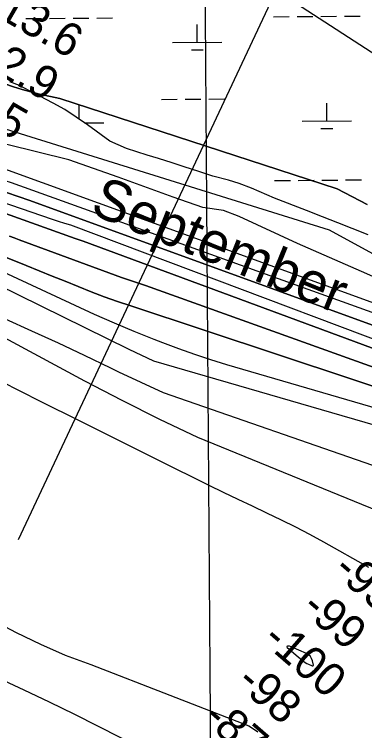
# Model space of a CAD drawing. Extents: x 3540316 to 3578335, y 553172 to 578787.
# Drawn here: x 3549348 to 3550058, y 564929 to 566382 of the extents above; entities that cross this region are included whole.
import ezdxf

# ---------------------------------------------------------------- set-up
doc = ezdxf.new("R2010")
doc.units = 0
for name, color, linetype in [('V-GRID-MAJR', 7, 'Continuous'), ('V-RIVR-EDGE', 7, 'Continuous'), ('V-RIVR-IDEN', 7, 'Continuous'), ('V-RIVR-RANG', 7, 'Continuous'), ('V-TOPO-DPTH', 7, 'Continuous'), ('V-TOPO-MAJR', 7, 'Continuous'), ('V-TOPO-MINR', 7, 'Continuous'), ('V-TOPO-WATR', 7, 'Continuous'), ('V-WETL-SWMP', 7, 'Continuous')]:
    doc.layers.add(name, color=color, linetype=linetype)

msp = doc.modelspace()

# ---------------------------------------------------------------- linework, layer by layer
at = {"layer": 'V-GRID-MAJR'}
msp.add_spline([(3549793.046, 558613.939), (3549748.1010000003, 564672.917), (3549703.1410000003, 570733.831), (3549658.181, 576794.761), (3549658.167, 576796.677)], degree=3, dxfattribs=at)
at = {"layer": 'V-RIVR-EDGE'}
msp.add_lwpolyline([(3550194.865450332, 565796.9775313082), (3550052.2569720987, 565860.4410484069), (3549921.886294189, 565917.134307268), (3549803.765537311, 565971.9590944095), (3549771.9342267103, 565984.2923453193), (3549730.2841921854, 565990.5226044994), (3549670.288820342, 566011.5036758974), (3549558.8716577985, 566051.6064375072), (3549458.4713942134, 566086.7801410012), (3549332.940384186, 566118.3396232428), (3549220.2720185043, 566148.0291186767), (3549101.479449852, 566178.9592116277), (3549023.6817699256, 566186.5043076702), (3548912.231275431, 566213.1271563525), (3548755.4710724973, 566252.7293112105), (3548582.161279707, 566289.9214802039), (3548478.673158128, 566315.2991861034), (3548272.920846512, 566365.4388444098), (3548191.4725832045, 566383.4093273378), (3548113.090966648, 566402.597681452)], dxfattribs=at)
at = {"layer": 'V-RIVR-RANG'}
msp.add_line((3550128.7591000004, 566964.0369999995), (3549356.0187, 565316.2286999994), dxfattribs=at)
at = {"layer": 'V-TOPO-DPTH'}
for points in [[(3548094.2211000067, 566683.1210106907), (3548201.176243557, 566645.2739022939), (3548308.087860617, 566607.3045673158), (3548414.9341879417, 566569.1518924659), (3548521.736988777, 566530.8769910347), (3549328.778135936, 566240.8764561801), (3549346.143517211, 566234.9963083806), (3549363.635026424, 566229.5491837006), (3549381.3157275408, 566224.751593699), (3549399.1225565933, 566220.3870268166), (3549440.6160548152, 566211.0257596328), (3550002.666775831, 566028.0597632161), (3550063.258065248, 565996.5688741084)], [(3550427.298829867, 565669.2129532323), (3549291.0583961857, 566081.6939723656), (3549290.6040619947, 566081.678174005), (3549289.701011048, 566081.7353305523), (3549288.3639701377, 566082.01789709), (3549287.488948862, 566082.2775017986), (3549282.755577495, 566083.8149053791), (3549280.880538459, 566084.3964987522), (3549277.10967531, 566085.4910155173), (3548581.2164528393, 566278.889472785), (3548490.1861576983, 566302.4421734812), (3548398.685635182, 566323.8045817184), (3548306.4797716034, 566341.8815512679), (3548213.8036806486, 566357.7682283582), (3548059.9823351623, 566381.3120346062)], [(3550427.298829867, 565669.2129532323), (3549291.0583961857, 566081.6939723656), (3549290.6040619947, 566081.678174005), (3549289.701011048, 566081.7353305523), (3549288.3639701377, 566082.01789709), (3549287.488948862, 566082.2775017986), (3549282.755577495, 566083.8149053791), (3549280.880538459, 566084.3964987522), (3549277.10967531, 566085.4910155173), (3548581.2164528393, 566278.889472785), (3548490.1861576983, 566302.4421734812), (3548398.685635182, 566323.8045817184), (3548306.4797716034, 566341.8815512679), (3548213.8036806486, 566357.7682283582), (3548059.9823351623, 566381.3120346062)], [(3550386.472065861, 565638.279701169), (3549379.6645890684, 566004.3199543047), (3549307.859527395, 566028.5379489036), (3549283.0996479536, 566036.7077844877), (3549258.271453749, 566044.6593803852), (3549233.3407874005, 566052.2836167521), (3549208.341806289, 566059.6896134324), (3548885.802755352, 566152.938583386), (3548811.0863900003, 566173.5062098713), (3548736.0571496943, 566192.7883116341), (3548660.5585969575, 566210.1421263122), (3548584.7471692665, 566226.2104162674), (3548543.7063367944, 566234.3610487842), (3548488.165707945, 566245.3130963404), (3548432.6056068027, 566256.1647229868), (3548377.01629722, 566266.8657182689), (3548321.4075153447, 566277.4662926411), (3548265.7452964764, 566287.7703592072), (3548210.0313084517, 566297.7795476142), (3548154.239666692, 566307.346418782), (3548098.396255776, 566316.6184117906)], [(3548098.396255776, 566316.6184117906), (3548154.239666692, 566307.346418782), (3548210.0313084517, 566297.7795476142), (3548265.7452964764, 566287.7703592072), (3548321.4075153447, 566277.4662926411), (3548377.01629722, 566266.8657182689), (3548432.6056068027, 566256.1647229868), (3548488.165707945, 566245.3130963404), (3548543.7063367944, 566234.3610487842), (3548584.7471692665, 566226.2104162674), (3548660.5585969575, 566210.1421263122), (3548736.0571496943, 566192.7883116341), (3548811.0863900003, 566173.5062098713), (3548885.802755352, 566152.938583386), (3549208.341806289, 566059.6896134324), (3549233.3407874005, 566052.2836167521), (3549258.271453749, 566044.6593803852), (3549283.0996479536, 566036.7077844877), (3549307.859527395, 566028.5379489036), (3549379.6645890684, 566004.3199543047), (3550386.472065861, 565638.279701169)], [(3548032.5203287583, 566285.4933897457), (3548218.9445177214, 566249.5527939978), (3548330.6496370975, 566227.4697701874), (3548442.208025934, 566204.6852278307), (3548553.5463189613, 566180.8484076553), (3548664.737881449, 566156.3100689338), (3548865.6906025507, 566110.9668104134), (3548900.4170708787, 566103.0828072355), (3548935.129449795, 566095.1376197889), (3548969.8206945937, 566087.1006559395), (3549004.49784998, 566079.0025078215), (3549039.0601608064, 566070.4781863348), (3549073.4835927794, 566061.4473936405), (3549107.6987064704, 566051.6568941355), (3549141.774941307, 566041.3599234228), (3549226.782228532, 566014.6424611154), (3549232.7753998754, 566012.7185703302), (3549238.7522283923, 566010.7461543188), (3549244.704542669, 566008.7009504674), (3549250.640514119, 566006.6072213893), (3549471.3852364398, 565927.2285598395), (3549487.7419044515, 565921.6878152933), (3550355.145197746, 565600.9866446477)], [(3550355.145197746, 565600.9866446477), (3549487.7419044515, 565921.6878152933), (3549471.3852364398, 565927.2285598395), (3549250.640514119, 566006.6072213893), (3549244.704542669, 566008.7009504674), (3549238.7522283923, 566010.7461543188), (3549232.7753998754, 566012.7185703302), (3549226.782228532, 566014.6424611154), (3549141.774941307, 566041.3599234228), (3549107.6987064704, 566051.6568941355), (3549073.4835927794, 566061.4473936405), (3549039.0601608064, 566070.4781863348), (3549004.49784998, 566079.0025078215), (3548969.8206945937, 566087.1006559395), (3548935.129449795, 566095.1376197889), (3548900.4170708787, 566103.0828072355), (3548865.6906025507, 566110.9668104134), (3548664.737881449, 566156.3100689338), (3548553.5463189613, 566180.8484076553), (3548442.208025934, 566204.6852278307), (3548330.6496370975, 566227.4697701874), (3548218.9445177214, 566249.5527939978), (3548032.5203287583, 566285.4933897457)], [(3550331.8864353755, 565542.5692133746), (3549584.0090895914, 565790.5350109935), (3549557.1189976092, 565799.7794870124), (3549530.357789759, 565809.3726919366), (3549503.7899081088, 565819.4889902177), (3549477.3509105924, 565829.9540174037), (3549450.99978867, 565840.6588585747), (3549424.6368353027, 565851.3344122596), (3549398.2561347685, 565861.9660347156), (3549371.8636027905, 565872.5683696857), (3549229.823076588, 565929.4911423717)], [(3549229.823076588, 565929.4911423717), (3549371.8636027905, 565872.5683696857), (3549398.2561347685, 565861.9660347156), (3549424.6368353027, 565851.3344122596), (3549450.99978867, 565840.6588585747), (3549477.3509105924, 565829.9540174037), (3549503.7899081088, 565819.4889902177), (3549530.357789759, 565809.3726919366), (3549557.1189976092, 565799.7794870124), (3549584.0090895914, 565790.5350109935), (3550331.8864353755, 565542.5692133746)], [(3549338.1757824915, 565932.2599067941), (3549348.066115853, 565928.4348769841), (3549357.9938568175, 565924.7045390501), (3549565.5981172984, 565848.3990320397), (3549589.836306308, 565840.0374636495), (3549614.267092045, 565832.3320615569), (3550326.3691832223, 565576.2875545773)], [(3549338.1757824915, 565932.2599067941), (3549348.066115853, 565928.4348769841), (3549357.9938568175, 565924.7045390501), (3549565.5981172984, 565848.3990320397), (3549589.836306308, 565840.0374636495), (3549614.267092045, 565832.3320615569), (3550326.3691832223, 565576.2875545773)]]:
    msp.add_lwpolyline(points, dxfattribs=at)
at = {"layer": 'V-TOPO-MAJR'}
for points in [[(3550249.1473224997, 565533.694021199), (3549779.0003781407, 565671.4641905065), (3549746.267393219, 565681.470337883), (3549713.73101552, 565692.0544599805), (3549681.489548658, 565703.5055441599), (3549649.4446890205, 565715.5346030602), (3549631.7786717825, 565722.4372914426), (3549591.214469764, 565738.7394456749), (3549550.8713657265, 565755.5578901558), (3549510.8599086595, 565773.1507700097), (3549471.0695495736, 565791.2599401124), (3549198.995581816, 565918.2644409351)], [(3549954.333748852, 565061.1447725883), (3549954.517243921, 565061.5718623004), (3549954.566048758, 565062.1105473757), (3549952.557302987, 565071.1017559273), (3549950.75940025, 565075.7834488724), (3549948.2582641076, 565079.88397053), (3549944.7022778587, 565083.1127352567), (3549940.4430582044, 565085.7603286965), (3549909.4605064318, 565099.2005921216), (3549905.82414395, 565100.3433255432), (3549902.029583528, 565100.7042728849), (3549901.179585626, 565100.2911488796), (3549900.6834601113, 565099.7499157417), (3549900.71814318, 565099.0165189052), (3549901.1066986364, 565098.1550129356), (3549932.2439817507, 565071.6788223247), (3549935.0393452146, 565069.5054339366), (3549937.9436212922, 565067.5060597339), (3549941.0112662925, 565065.7677068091), (3549944.187823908, 565064.2033680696), (3549950.6389409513, 565061.3703357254), (3549952.0032144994, 565060.9204254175), (3549953.427997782, 565060.7369746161), (3549954.333748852, 565061.1447725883)]]:
    msp.add_lwpolyline(points, dxfattribs=at)
at = {"layer": 'V-TOPO-MINR'}
for points in [[(3550416.106773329, 566082.2536735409), (3549598.589903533, 566611.9477027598), (3549592.719565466, 566615.4879562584), (3549586.7169033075, 566618.7662060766), (3549580.51575501, 566621.6514503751), (3549574.1822826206, 566624.2746909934), (3548913.6181171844, 566873.240793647), (3548756.109137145, 566932.3405055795), (3548598.4849459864, 566991.1299196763), (3548440.687938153, 567049.4538870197), (3548282.775719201, 567107.4675565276), (3548007.1181588, 567208.2769967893), (3547986.820897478, 567215.2083237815)], [(3550063.258065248, 565996.5688741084), (3550002.666775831, 566028.0597632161), (3549440.6160548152, 566211.0257596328), (3549399.1225565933, 566220.3870268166), (3549381.3157275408, 566224.751593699), (3549363.635026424, 566229.5491837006), (3549346.143517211, 566234.9963083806), (3549328.778135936, 566240.8764561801), (3548521.736988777, 566530.8769910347), (3548414.9341879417, 566569.1518924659), (3548308.087860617, 566607.3045673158), (3548201.176243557, 566645.2739022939), (3548094.2211000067, 566683.1210106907)], [(3551167.352667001, 565299.6742464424), (3549987.2305958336, 565944.1268298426), (3549319.4679370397, 566152.5074246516), (3549307.8187120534, 566155.0424414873), (3549296.245543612, 566157.9755638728), (3548830.712737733, 566288.691993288), (3548726.812690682, 566316.7015864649), (3548622.558910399, 566343.259551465), (3548517.774530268, 566367.6400742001), (3548412.6364169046, 566390.5689687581), (3548252.4066856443, 566423.7677129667), (3548227.0723075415, 566428.7411043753), (3548201.6772391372, 566433.3597673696), (3548176.1911352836, 566437.4463377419), (3548150.644341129, 566441.1781796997), (3548125.017286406, 566444.0627723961)], [(3550391.3644726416, 565662.8599577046), (3549342.3111523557, 566040.6220783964), (3549337.9684165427, 566041.8765777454), (3549333.6519865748, 566043.2281931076), (3549305.865482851, 566052.4413667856), (3549287.6378405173, 566058.3496280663), (3549269.359898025, 566064.094002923), (3549251.0065052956, 566069.5925481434), (3549232.6028124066, 566074.9272069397), (3548737.7626606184, 566214.772885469), (3548652.7518189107, 566237.4247538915), (3548567.3476347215, 566258.3611224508), (3548481.3534368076, 566276.7242412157), (3548394.965896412, 566293.3718601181), (3548288.9913386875, 566312.148168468), (3548255.291858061, 566318.0977817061), (3548221.5875825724, 566324.0200087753), (3548187.87611479, 566329.9011565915), (3548154.1598521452, 566335.7549182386), (3548120.4193863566, 566341.4592891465)], [(3550386.472065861, 565638.279701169), (3549379.6645890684, 566004.3199543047), (3549307.859527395, 566028.5379489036), (3549283.0996479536, 566036.7077844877), (3549258.271453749, 566044.6593803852), (3549233.3407874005, 566052.2836167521), (3549208.341806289, 566059.6896134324), (3548885.802755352, 566152.938583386), (3548811.0863900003, 566173.5062098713), (3548736.0571496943, 566192.7883116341), (3548660.5585969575, 566210.1421263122), (3548584.7471692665, 566226.2104162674), (3548543.7063367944, 566234.3610487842), (3548488.165707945, 566245.3130963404), (3548432.6056068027, 566256.1647229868), (3548377.01629722, 566266.8657182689), (3548321.4075153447, 566277.4662926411), (3548265.7452964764, 566287.7703592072), (3548210.0313084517, 566297.7795476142), (3548154.239666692, 566307.346418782), (3548098.396255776, 566316.6184117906)], [(3550355.145197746, 565600.9866446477), (3549487.7419044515, 565921.6878152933), (3549471.3852364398, 565927.2285598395), (3549250.640514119, 566006.6072213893), (3549244.704542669, 566008.7009504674), (3549238.7522283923, 566010.7461543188), (3549232.7753998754, 566012.7185703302), (3549226.782228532, 566014.6424611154), (3549141.774941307, 566041.3599234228), (3549107.6987064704, 566051.6568941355), (3549073.4835927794, 566061.4473936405), (3549039.0601608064, 566070.4781863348), (3549004.49784998, 566079.0025078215), (3548969.8206945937, 566087.1006559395), (3548935.129449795, 566095.1376197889), (3548900.4170708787, 566103.0828072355), (3548865.6906025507, 566110.9668104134), (3548664.737881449, 566156.3100689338), (3548553.5463189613, 566180.8484076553), (3548442.208025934, 566204.6852278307), (3548330.6496370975, 566227.4697701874), (3548218.9445177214, 566249.5527939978), (3548032.5203287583, 566285.4933897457)], [(3550402.3637507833, 565600.039987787), (3549462.721457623, 565954.5748213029), (3549450.226488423, 565957.8692871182), (3549437.853240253, 565961.5949400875), (3549425.5611394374, 565965.6080511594), (3549277.4863011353, 566016.8099214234)], [(3550331.8864353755, 565542.5692133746), (3549584.0090895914, 565790.5350109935), (3549557.1189976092, 565799.7794870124), (3549530.357789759, 565809.3726919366), (3549503.7899081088, 565819.4889902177), (3549477.3509105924, 565829.9540174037), (3549450.99978867, 565840.6588585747), (3549424.6368353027, 565851.3344122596), (3549398.2561347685, 565861.9660347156), (3549371.8636027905, 565872.5683696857), (3549229.823076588, 565929.4911423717)], [(3550326.3691832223, 565576.2875545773), (3549614.267092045, 565832.3320615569), (3549589.836306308, 565840.0374636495), (3549565.5981172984, 565848.3990320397), (3549357.9938568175, 565924.7045390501), (3549348.066115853, 565928.4348769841), (3549338.1757824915, 565932.2599067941)], [(3549138.705515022, 565827.9383534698), (3549490.6186980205, 565639.0562854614), (3549566.257545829, 565599.5066098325), (3549642.4388839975, 565561.0614512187), (3549719.433957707, 565524.2730681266), (3550147.8690861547, 565349.1916001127)], [(3550164.417945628, 565523.9027403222), (3549630.854464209, 565678.9794254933), (3549580.6945080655, 565702.5816344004), (3549312.4067957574, 565834.0531098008)], [(3549329.511087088, 565764.7312218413), (3549383.142034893, 565740.3289365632), (3549436.6372866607, 565715.6358075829), (3549489.928994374, 565690.506413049), (3549543.08500605, 565665.0861748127), (3549559.194708, 565657.3011762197), (3549604.3433724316, 565635.8841976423), (3549649.6909959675, 565614.9055762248), (3550089.4697231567, 565462.5997180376)], [(3550066.61047603, 565260.4607859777), (3549975.789352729, 565311.273465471), (3549947.2890581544, 565326.8078185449), (3549918.570874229, 565341.9166741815), (3549889.525856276, 565356.3872836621), (3549860.2629489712, 565370.4323957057), (3549830.885951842, 565384.2610025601), (3549801.5749631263, 565398.2268986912), (3549772.3629870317, 565412.398728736), (3549743.21701935, 565426.7078480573), (3549641.2376043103, 565477.2204378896), (3549561.1970846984, 565516.9801052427), (3549481.2174224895, 565556.8614702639), (3549401.3290463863, 565596.9253817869), (3549321.501527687, 565637.1109909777)], [(3549102.065903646, 565259.8722088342), (3549351.675501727, 565128.6210019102), (3549401.1451156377, 565104.5465624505), (3549451.4607760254, 565082.5881390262), (3549503.045506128, 565063.8037396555), (3549823.55783235, 564938.8577697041), (3549832.654619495, 564932.918282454), (3549841.6472192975, 564926.8144426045)], [(3549704.1510353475, 564843.9643269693), (3549470.5659042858, 564962.2636090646), (3549419.5716742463, 564987.3559114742), (3549368.213459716, 565011.6554268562), (3549316.3092684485, 565034.7657616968)]]:
    msp.add_lwpolyline(points, dxfattribs=at)
at = {"layer": 'V-TOPO-WATR'}
msp.add_lwpolyline([(3550427.298829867, 565669.2129532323), (3549291.0583961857, 566081.6939723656), (3549290.6040619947, 566081.678174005), (3549289.701011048, 566081.7353305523), (3549288.3639701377, 566082.01789709), (3549287.488948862, 566082.2775017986), (3549282.755577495, 566083.8149053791), (3549280.880538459, 566084.3964987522), (3549277.10967531, 566085.4910155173), (3548581.2164528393, 566278.889472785), (3548490.1861576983, 566302.4421734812), (3548398.685635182, 566323.8045817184), (3548306.4797716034, 566341.8815512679), (3548213.8036806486, 566357.7682283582), (3548059.9823351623, 566381.3120346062)], dxfattribs=at)
at = {"layer": 'V-WETL-SWMP'}
for p, q in [((3549371.3446044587, 566373.3159817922), (3549403.343511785, 566373.5626569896)), ((3549419.342965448, 566373.685994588), (3549451.341872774, 566373.9326697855)), ((3549467.341326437, 566374.0560073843), (3549499.3402337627, 566374.3026825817)), ((3549515.3396874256, 566374.4260201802), (3549547.338594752, 566374.6726953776)), ((3549873.2354662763, 566377.1849897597), (3549905.234373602, 566377.4316649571)), ((3549921.233827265, 566377.5550025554), (3549953.2327345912, 566377.801677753)), ((3549969.2321882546, 566377.9250153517), (3550001.2310955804, 566378.1716905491)), ((3550017.2305492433, 566378.2950281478), (3550049.2294565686, 566378.541703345)), ((3549719.031285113, 566325.3248961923), (3549718.759883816, 566361.2726831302)), ((3549669.0329924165, 566324.9394661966), (3549769.0295778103, 566325.7103261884)), ((3549707.148028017, 566309.8237735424), (3549731.147208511, 566310.0087799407)), ((3549358.2838804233, 566237.7839633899), (3549338.640406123, 566244.971944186)), ((3549378.92972627, 566227.1848763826), (3549358.2838804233, 566237.7839633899)), ((3549400.0684786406, 566216.1002609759), (3549378.92972627, 566227.1848763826)), ((3549426.6195572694, 566201.634252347), (3549400.0684786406, 566216.1002609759)), ((3549450.7080145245, 566189.1052829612), (3549426.6195572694, 566201.634252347)), ((3549646.49602489, 566209.4944415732), (3549678.494932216, 566209.7411167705)), ((3549694.494385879, 566209.8644543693), (3549726.4932932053, 566210.1111295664)), ((3549742.492746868, 566210.2344671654), (3549774.491654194, 566210.4811423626)), ((3549981.6786235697, 566165.7129603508), (3549981.4072222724, 566201.6607472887)), ((3549496.671284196, 566157.5864959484), (3549450.7080145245, 566189.1052829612)), ((3549479.7322073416, 566169.20227436), (3549479.5163604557, 566197.7917393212)), ((3549490.3440429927, 566161.9253293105), (3549529.786054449, 566162.2293823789)), ((3549541.4718196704, 566124.6892674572), (3549496.671284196, 566157.5864959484)), ((3549931.6803308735, 566165.3275303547), (3550031.6769162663, 566166.0983903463)), ((3549969.7953664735, 566150.2118377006), (3549993.7945469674, 566150.3968440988)), ((3549575.372734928, 566109.7868307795), (3549541.4718196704, 566124.6892674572)), ((3549617.10183554, 566096.4064760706), (3549575.372734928, 566109.7868307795)), ((3549640.66035823, 566089.7347334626), (3549617.10183554, 566096.4064760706)), ((3549668.150487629, 566081.1381824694), (3549640.66035823, 566089.7347334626)), ((3549692.698735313, 566073.0087693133), (3549668.150487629, 566081.1381824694)), ((3549722.158579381, 566062.9597103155), (3549692.698735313, 566073.0087693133)), ((3549750.6326102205, 566053.8807109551), (3549722.158579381, 566062.9597103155)), ((3549782.5277829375, 566045.8034780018), (3549750.6326102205, 566053.8807109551)), ((3549804.1302373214, 566038.6298107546), (3549782.5277829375, 566045.8034780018)), ((3549875.7434781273, 566044.9924892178), (3549907.742385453, 566045.2391644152)), ((3549923.741839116, 566045.3625020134), (3549955.7407464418, 566045.6091772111)), ((3549971.7402001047, 566045.7325148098), (3550003.7391074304, 566045.9791900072)), ((3550019.738561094, 566046.1025276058), (3550051.73746842, 566046.3492028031)), ((3549828.685308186, 566029.5231812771), (3549804.1302373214, 566038.6298107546)), ((3549875.3581214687, 566009.3390930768), (3549828.685308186, 566029.5231812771)), ((3549940.6827726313, 565983.9143002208), (3549875.3581214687, 566009.3390930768)), ((3549973.098144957, 565971.444667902), (3549940.6827726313, 565983.9143002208)), ((3550004.043532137, 565958.9638017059), (3549973.098144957, 565971.444667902)), ((3550033.0202046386, 565947.9354436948), (3550004.043532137, 565958.9638017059)), ((3550065.4384883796, 565934.9762059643), (3550033.0202046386, 565947.9354436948))]:
    msp.add_line(p, q, dxfattribs=at)

# ---------------------------------------------------------------- texts
at = {"layer": 'V-RIVR-IDEN'}
msp.add_text('September', height=83.00000000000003, rotation=337.85088155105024, dxfattribs=at).set_placement((3549499.1099092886, 565978.8126486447))
at = {"layer": 'V-RIVR-RANG'}
for s, height, rotation, p in [('13.6', 67.00000000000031, 330.0783257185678, (3549310.024401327, 566378.210128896)), ('12.9', 67.00000000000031, 330.0783257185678, (3549261.7271204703, 566290.6286647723)), ('7.5', 67.00000000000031, 330.0783257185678, (3549241.091842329, 566187.1253408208)), ('-95', 67.00000000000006, 319.1339722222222, (3549991.2134454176, 565250.3203675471)), ('-99', 67.00000000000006, 319.1339722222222, (3549926.9938126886, 565173.650244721)), ('-100', 67.00000000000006, 319.1339722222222, (3549848.2120641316, 565109.5791170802)), ('-98', 67.00000000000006, 319.1339722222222, (3549795.1633695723, 565023.2440116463)), ('-87', 67.00000000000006, 319.1339722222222, (3549727.153597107, 564949.852079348))]:
    msp.add_text(s, height=height, rotation=rotation, dxfattribs=at).set_placement(p)

doc.saveas('drawing.dxf')
